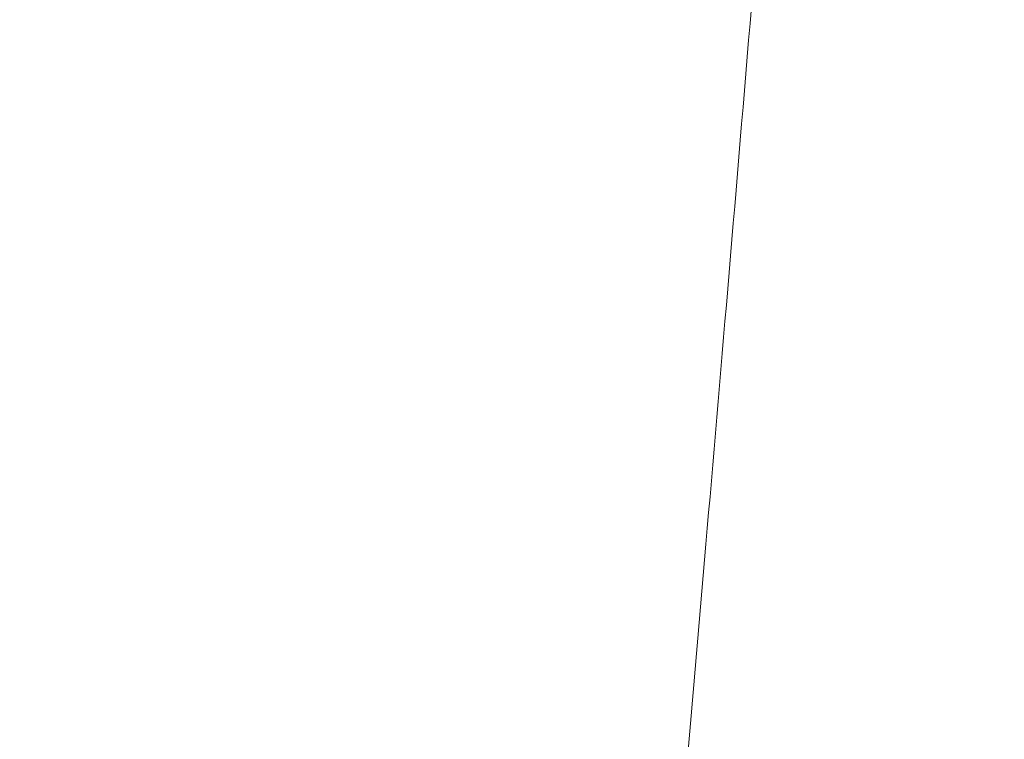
# Model space of a CAD drawing. Header units: inches. Extents: x 1 to 109, y 1 to 85.
# Tile 472 of 656: x 88.43516 to 88.43836, y 24.36905 to 24.37139. Entities that reach past the tile are written whole.
import ezdxf

# ---------------------------------------------------------------- set-up
doc = ezdxf.new("R2010")
doc.units = ezdxf.units.IN
doc.header["$MEASUREMENT"] = 0

msp = doc.modelspace()

# ---------------------------------------------------------------- linework, layer by layer
at = {"color": 7, "linetype": 'Continuous', "lineweight": 15, "ltscale": 5}
for points, knots in [([(88.4381132, 24.4341884), (88.4380236, 24.4323244), (88.4378431, 24.4285655), (88.4375575, 24.4229141), (88.4372603, 24.4172427), (88.4369524, 24.4115979), (88.4366363, 24.4060278), (88.4363207, 24.4006851), (88.4360082, 24.3956052), (88.4357013, 24.3908153), (88.4353963, 24.3862509), (88.4350953, 24.3819437), (88.4347947, 24.377841), (88.4344969, 24.3739864), (88.4342048, 24.3704217), (88.4339249, 24.3672328), (88.4336595, 24.3643985), (88.4333818, 24.3619036), (88.433097, 24.3597911), (88.4328068, 24.3580627), (88.4325136, 24.3567185), (88.4322138, 24.355744), (88.4319094, 24.3551535), (88.4315966, 24.3549517), (88.4312776, 24.35517), (88.4309551, 24.3558337), (88.4306381, 24.3569277), (88.4303289, 24.358434), (88.4300299, 24.3603286), (88.4297483, 24.3625404), (88.4294851, 24.3650231), (88.4292337, 24.3677586), (88.4289679, 24.3708143), (88.4286916, 24.3742055), (88.4283991, 24.3779971), (88.4280921, 24.3821928), (88.4277724, 24.386787), (88.4274485, 24.3916663), (88.427123, 24.3967923), (88.4267986, 24.4021218), (88.4264842, 24.4075054), (88.4261819, 24.4128874), (88.4258934, 24.4182184), (88.4256147, 24.4235658), (88.4253467, 24.4288909), (88.4251767, 24.4324318), (88.4250923, 24.4341884)], [0, 0, 0, 0, 0.0224789, 0.0453313, 0.0685062, 0.0919475, 0.1155952, 0.1393856, 0.1618887, 0.1844038, 0.2068744, 0.2292447, 0.2514602, 0.2747945, 0.2978377, 0.320536, 0.3429176, 0.3655625, 0.3885596, 0.4105181, 0.432694, 0.4550359, 0.4774899, 0.5000003, 0.523873, 0.5476785, 0.5713505, 0.5948251, 0.6180416, 0.6409433, 0.662202, 0.6833271, 0.7047784, 0.7265313, 0.74854, 0.7721069, 0.7958441, 0.8196866, 0.8435676, 0.8674198, 0.891176, 0.9134288, 0.9354857, 0.9572967, 0.9788157, 1, 1, 1, 1]), ([(88.4413684, 24.4341884), (88.4412788, 24.4323244), (88.4410983, 24.4285655), (88.4408127, 24.4229141), (88.4405155, 24.4172427), (88.4402076, 24.4115979), (88.4398916, 24.4060278), (88.4395759, 24.4006851), (88.4392634, 24.3956052), (88.4389565, 24.3908153), (88.4386515, 24.3862509), (88.4383505, 24.3819437), (88.4380499, 24.377841), (88.4377521, 24.3739864), (88.43746, 24.3704217), (88.4371801, 24.3672328), (88.4369147, 24.3643985), (88.436637, 24.3619036), (88.4363522, 24.3597911), (88.436062, 24.3580627), (88.4357688, 24.3567185), (88.435469, 24.355744), (88.4351646, 24.3551535), (88.4348518, 24.3549517), (88.4345328, 24.35517), (88.4342103, 24.3558337), (88.4338933, 24.3569277), (88.4335841, 24.358434), (88.4332851, 24.3603286), (88.4330035, 24.3625404), (88.4327403, 24.3650231), (88.4324889, 24.3677586), (88.4322231, 24.3708143), (88.4319468, 24.3742055), (88.4316543, 24.3779971), (88.4313473, 24.3821928), (88.4310276, 24.386787), (88.4307037, 24.3916663), (88.4303782, 24.3967923), (88.4300538, 24.4021218), (88.4297394, 24.4075054), (88.4294371, 24.4128874), (88.4291486, 24.4182184), (88.42887, 24.4235658), (88.4286019, 24.4288909), (88.4284319, 24.4324318), (88.4283476, 24.4341884)], [0, 0, 0, 0, 0.0224789, 0.0453313, 0.0685062, 0.0919475, 0.1155952, 0.1393856, 0.1618887, 0.1844038, 0.2068744, 0.2292447, 0.2514602, 0.2747945, 0.2978377, 0.320536, 0.3429176, 0.3655625, 0.3885596, 0.4105181, 0.432694, 0.4550359, 0.4774899, 0.5000003, 0.523873, 0.5476785, 0.5713505, 0.5948251, 0.6180416, 0.6409433, 0.662202, 0.6833271, 0.7047784, 0.7265313, 0.74854, 0.7721069, 0.7958441, 0.8196866, 0.8435676, 0.8674198, 0.891176, 0.9134288, 0.9354857, 0.9572967, 0.9788157, 1, 1, 1, 1]), ([(88.435266, 24.3553723), (88.4361644, 24.3569212), (88.4379103, 24.3599314), (88.4404544, 24.3643144), (88.4428471, 24.3684343), (88.4443925, 24.3710927), (88.4451398, 24.3723782)], [0, 0, 0, 0, 0.273163, 0.530883, 0.773162, 1, 1, 1, 1])]:
    msp.add_open_spline(points, degree=3, knots=knots, dxfattribs=at)

doc.saveas('drawing.dxf')
